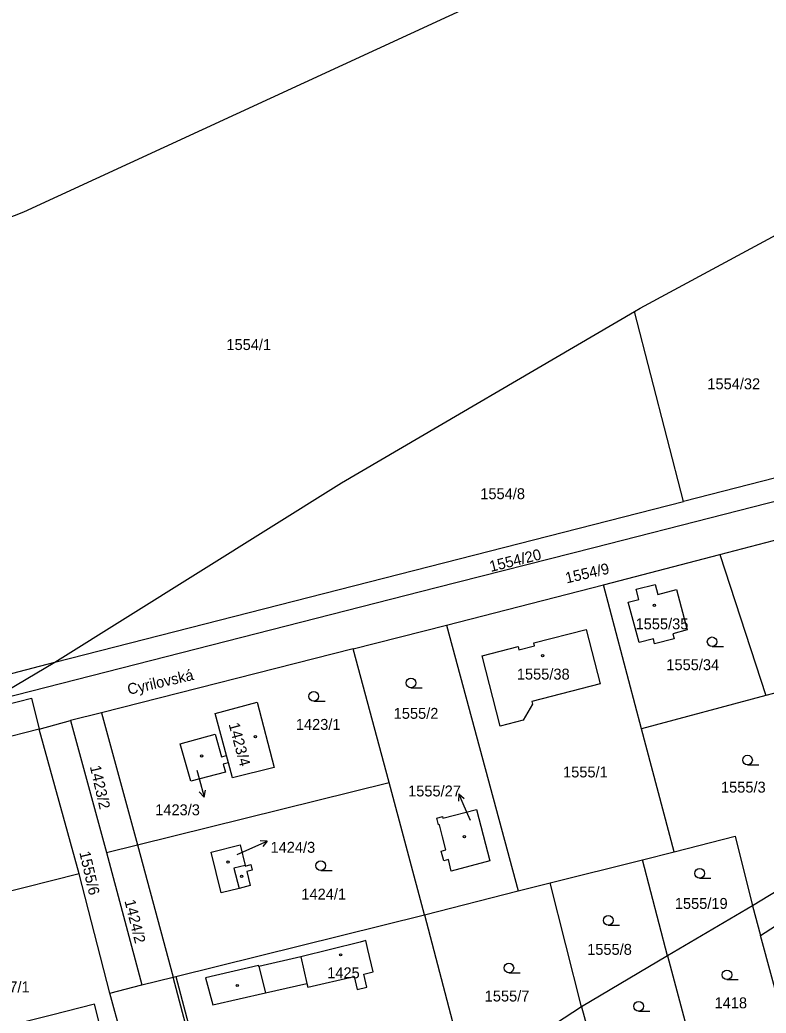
# Model space of a CAD drawing. Extents: x -724107 to -720612, y -1045267 to -1038441.
# Drawn here: x -722632.6 to -722516.4, y -1044062.5 to -1043907.9 of the extents above; entities that cross this region are included whole.
import ezdxf

# ---------------------------------------------------------------- set-up
doc = ezdxf.new("R2010")
doc.units = 0
for name, color, linetype in [('Hranice parcel', 7, 'Continuous'), ('Parcelní čísla', 7, 'Continuous'), ('Pop  PČ popisy', 7, 'Continuous'), ('Vnitřní kresba', 7, 'Continuous'), ('Značky budov', 7, 'Continuous'), ('Značky kultur', 7, 'Continuous')]:
    doc.layers.add(name, color=color, linetype=linetype)

msp = doc.modelspace()

# ---------------------------------------------------------------- linework, layer by layer
at = {"layer": 'Hranice parcel'}
for p, q in [((-722529.31, -1043982.86), (-722536.95, -1043953.31)), ((-722503.56, -1043976.27), (-722529.31, -1043982.86)), ((-722627.13, -1044007.89), (-722529.31, -1043982.86)), ((-722523.66, -1043991.13), (-722502.94, -1043985.72)), ((-722541.74, -1043995.86), (-722523.66, -1043991.13)), ((-722523.66, -1043991.13), (-722516.47, -1044013.05)), ((-722566.2, -1044002.12), (-722541.74, -1043995.86)), ((-722535.82, -1044018.24), (-722541.74, -1043995.86)), ((-722580.72, -1044005.81), (-722566.2, -1044002.12)), ((-722566.2, -1044002.12), (-722555.01, -1044043.46)), ((-722580.72, -1044005.81), (-722619.83, -1044015.74)), ((-722575.1, -1044026.59), (-722580.72, -1044005.81)), ((-722684.79, -1044022.74), (-722627.13, -1044007.89)), ((-722637.84, -1044014.22), (-722627.13, -1044007.89)), ((-722497.35, -1044007.93), (-722516.47, -1044013.05)), ((-722516.47, -1044013.05), (-722535.82, -1044018.24)), ((-722619.83, -1044015.74), (-722624.67, -1044016.97)), ((-722619.83, -1044015.74), (-722614.24, -1044036.3)), ((-722629.57, -1044018.3), (-722624.67, -1044016.97)), ((-722624.67, -1044016.97), (-722619.08, -1044037.5)), ((-722629.57, -1044018.3), (-722671.18, -1044029.05)), ((-722623.35, -1044040.8), (-722629.57, -1044018.3)), ((-722530.75, -1044037.38), (-722535.82, -1044018.24)), ((-722600.11, -1044023.52), (-722600.41, -1044022.41)), ((-722614.24, -1044036.3), (-722575.1, -1044026.59)), ((-722569.59, -1044047.18), (-722575.1, -1044026.59)), ((-722619.08, -1044037.5), (-722614.24, -1044036.3)), ((-722614.24, -1044036.3), (-722608.72, -1044056.88)), ((-722619.08, -1044037.5), (-722613.57, -1044058.08)), ((-722535.7, -1044038.63), (-722530.75, -1044037.38)), ((-722550.06, -1044042.22), (-722535.7, -1044038.63)), ((-722531.78, -1044053.59), (-722535.7, -1044038.63)), ((-722623.35, -1044040.8), (-722650.74, -1044047.7)), ((-722618.54, -1044059.37), (-722623.35, -1044040.8)), ((-722555.01, -1044043.46), (-722550.06, -1044042.22)), ((-722545.15, -1044061.51), (-722550.06, -1044042.22)), ((-722569.59, -1044047.18), (-722555.01, -1044043.46)), ((-722569.59, -1044047.18), (-722562.85, -1044073.01)), ((-722518.55, -1044045.77), (-722531.78, -1044053.59)), ((-722518.55, -1044045.77), (-722517.3, -1044050.43)), ((-722513.82, -1044063.4), (-722517.3, -1044050.43)), ((-722531.78, -1044053.59), (-722545.15, -1044061.51)), ((-722531.78, -1044053.59), (-722528.41, -1044066.29)), ((-722618.54, -1044059.37), (-722613.57, -1044058.08)), ((-722613.57, -1044058.08), (-722608.72, -1044056.88)), ((-722614.11, -1044075.93), (-722618.54, -1044059.37)), ((-722545.15, -1044061.51), (-722562.85, -1044073.01)), ((-722545.15, -1044061.51), (-722543.06, -1044069.27))]:
    msp.add_line(p, q, dxfattribs=at)
for points in [[(-722560.5, -1043904.93), (-722632.01, -1043937.87), (-722696.39, -1043963.11)], [(-722536.95, -1043953.31), (-722536.03, -1043952.77), (-722512.86, -1043940.29)], [(-722627.13, -1044007.89), (-722582.53, -1043979.95), (-722536.95, -1043953.31)], [(-722502.67, -1043979.69), (-722543.27, -1043990.07), (-722567.77, -1043996.33), (-722637.84, -1044014.22)], [(-722530.4, -1043996.56), (-722528.73, -1044002.86), (-722530.95, -1044003.45), (-722530.75, -1044004.22), (-722533.79, -1044005.03), (-722533.99, -1044004.22), (-722536.21, -1044004.83), (-722537.89, -1043998.53), (-722536.23, -1043998.1), (-722536.65, -1043996.53), (-722533.72, -1043995.77), (-722533.31, -1043997.32), (-722530.4, -1043996.56)], [(-722554.9, -1044005.97), (-722552.48, -1044005.35), (-722552.61, -1044004.84), (-722544.43, -1044002.77), (-722542.28, -1044011.23), (-722552.88, -1044014), (-722552.77, -1044014.43), (-722554.23, -1044016.9), (-722557.82, -1044017.83), (-722560.64, -1044006.91), (-722555.02, -1044005.46), (-722554.9, -1044005.97)], [(-722640.93, -1044016.05), (-722630.77, -1044013.48), (-722629.57, -1044018.3)], [(-722600.41, -1044022.41), (-722602.19, -1044015.84), (-722595.66, -1044014.12), (-722592.99, -1044024.24), (-722599.47, -1044025.89), (-722600.11, -1044023.52)], [(-722600.11, -1044023.52), (-722600.91, -1044023.74), (-722600.57, -1044024.97), (-722605.97, -1044026.41), (-722607.64, -1044020.58), (-722602.19, -1044019.08), (-722601.21, -1044022.63), (-722600.41, -1044022.41)], [(-722559.45, -1044038.78), (-722565.43, -1044040.38), (-722565.89, -1044038.58), (-722566.61, -1044038.77), (-722567, -1044037.26), (-722566.27, -1044037.08), (-722566.79, -1044035.06), (-722567.27, -1044033.17), (-722567.42, -1044033.21), (-722567.7, -1044032.16), (-722566.81, -1044031.88), (-722566.74, -1044032.15), (-722561.5, -1044030.8), (-722559.45, -1044038.78)], [(-722597.48, -1044039.6), (-722596.61, -1044039.38), (-722596.39, -1044040.26), (-722597.26, -1044040.47), (-722596.72, -1044042.65), (-722598.43, -1044043.07), (-722601.23, -1044043.77), (-722602.8, -1044037.42), (-722598.3, -1044036.3), (-722597.5, -1044039.5), (-722597.48, -1044039.6)], [(-722530.75, -1044037.38), (-722521.24, -1044034.95), (-722518.55, -1044045.77)], [(-722511.15, -1044041.29), (-722513.3, -1044042.55), (-722518.55, -1044045.77)], [(-722517.3, -1044050.43), (-722509.58, -1044045.44), (-722511.15, -1044041.29)], [(-722608.72, -1044056.88), (-722608.28, -1044056.77), (-722569.59, -1044047.18)], [(-722587.89, -1044057.9), (-722587.76, -1044058.45), (-722580.56, -1044056.77), (-722580.09, -1044058.81), (-722578.55, -1044058.45), (-722579.03, -1044056.41), (-722577.57, -1044056.07), (-722578.4, -1044052.58), (-722578.73, -1044051.19), (-722579.59, -1044051.43), (-722588.86, -1044053.72), (-722595.39, -1044055.22), (-722595.43, -1044055.06), (-722603.67, -1044057), (-722602.53, -1044061.22), (-722594.35, -1044059.34), (-722587.89, -1044057.9)], [(-722558.63, -1044089.61), (-722597.4, -1044099.7), (-722608.72, -1044056.88)], [(-722627.63, -1044062.81), (-722632.4, -1044064.02), (-722631.08, -1044069.37), (-722629.27, -1044076.71), (-722624.46, -1044075.44), (-722625.11, -1044072.87), (-722618.4, -1044071.18), (-722620.94, -1044061.12), (-722627.63, -1044062.81)]]:
    msp.add_lwpolyline(points, dxfattribs=at)
at = {"layer": 'Pop  PČ popisy'}
for p, q in [((-722605.03, -1044024.7), (-722604.68, -1044025.98)), ((-722604.68, -1044025.98), (-722603.9, -1044028.88)), ((-722603.9, -1044028.88), (-722604.65, -1044028.04)), ((-722603.9, -1044028.88), (-722603.68, -1044027.78)), ((-722564.28, -1044028.38), (-722564.33, -1044029.5)), ((-722563.06, -1044031.12), (-722564.28, -1044028.38)), ((-722564.28, -1044028.38), (-722563.42, -1044029.09)), ((-722562.44, -1044032.51), (-722563.06, -1044031.12)), ((-722596.8, -1044036.93), (-722594.06, -1044035.71)), ((-722594.06, -1044035.71), (-722595.18, -1044035.66)), ((-722594.06, -1044035.71), (-722594.77, -1044036.57)), ((-722598.74, -1044037.79), (-722596.8, -1044036.93))]:
    msp.add_line(p, q, dxfattribs=at)
at = {"layer": 'Vnitřní kresba'}
for p, q in [((-722597.5, -1044039.5), (-722599.25, -1044039.94)), ((-722599.25, -1044039.94), (-722598.43, -1044043.07)), ((-722588.86, -1044053.72), (-722587.89, -1044057.9)), ((-722595.39, -1044055.22), (-722594.35, -1044059.34)), ((-722608.28, -1044056.77), (-722597.08, -1044099.14))]:
    msp.add_line(p, q, dxfattribs=at)
at = {"layer": 'Značky budov'}
for centre in [(-722533.83, -1043999.03), (-722551.23, -1044006.87), (-722595.92, -1044019.46), (-722604.28, -1044022.47), (-722563.4, -1044035.02), (-722600.17, -1044038.99), (-722598.06, -1044041.19), (-722582.66, -1044053.42), (-722598.74, -1044058.19)]:
    msp.add_circle(centre, 0.175, dxfattribs=at)
at = {"layer": 'Značky kultur'}
for p, q in [((-722524.85, -1044005.45), (-722523.1, -1044005.45)), ((-722571.7, -1044011.85), (-722569.95, -1044011.85)), ((-722586.83, -1044013.94), (-722585.08, -1044013.94)), ((-722519.34, -1044023.86), (-722517.59, -1044023.86)), ((-722585.74, -1044040.29), (-722583.99, -1044040.29)), ((-722526.79, -1044041.49), (-722525.04, -1044041.49)), ((-722541.01, -1044048.81), (-722539.26, -1044048.81)), ((-722556.47, -1044056.2), (-722554.72, -1044056.2)), ((-722522.54, -1044057.28), (-722520.79, -1044057.28)), ((-722536.28, -1044062.17), (-722534.53, -1044062.17))]:
    msp.add_line(p, q, dxfattribs=at)
for centre in [(-722524.85, -1044004.7), (-722571.7, -1044011.1), (-722586.83, -1044013.19), (-722519.34, -1044023.11), (-722585.74, -1044039.54), (-722526.79, -1044040.74), (-722541.01, -1044048.06), (-722556.47, -1044055.45), (-722522.54, -1044056.53), (-722536.28, -1044061.42)]:
    msp.add_circle(centre, 0.75, dxfattribs=at)

# ---------------------------------------------------------------- texts
at = {"layer": 'Parcelní čísla'}
for s, p in [('1554/1', (-722600.42, -1043959.3)), ('1554/32', (-722525.59, -1043965.41)), ('1554/8', (-722560.92, -1043982.51)), ('1555/35', (-722536.76, -1044002.76)), ('1555/34', (-722531.97, -1044009.12)), ('1555/38', (-722555.23, -1044010.58)), ('1555/2', (-722574.39, -1044016.69)), ('1423/1', (-722589.62, -1044018.41)), ('1555/1', (-722548.04, -1044025.81)), ('1555/27', (-722572.15, -1044028.77)), ('1555/3', (-722523.47, -1044028.17)), ('1423/3', (-722611.5, -1044031.7)), ('1424/3', (-722593.56, -1044037.54)), ('1424/1', (-722588.76, -1044044.82)), ('1555/19', (-722530.65, -1044046.27)), ('1555/8', (-722544.29, -1044053.42)), ('1425', (-722584.74, -1044057.07)), ('1497/1', (-722637.99, -1044059.26)), ('1555/7', (-722560.23, -1044060.68)), ('1418', (-722524.47, -1044061.74))]:
    msp.add_text(s, height=1.7, dxfattribs=at).set_placement(p)
for s, rotation, p in [('1554/20', 14, (-722559.27, -1043993.84)), ('1554/9', 13, (-722547.49, -1043995.63)), ('1423/4', 285, (-722600.09, -1044017.52)), ('1423/2', 283, (-722621.68, -1044024.12)), ('1555/6', 283, (-722623.32, -1044037.48)), ('1424/2', 284, (-722616.29, -1044045.03))]:
    msp.add_text(s, height=1.7, rotation=rotation, dxfattribs=at).set_placement(p)
at = {"layer": 'Pop  PČ popisy'}
msp.add_text('Cyrilovská', height=1.7, rotation=13, dxfattribs=at).set_placement((-722615.61, -1044012.97))

doc.saveas('drawing.dxf')
